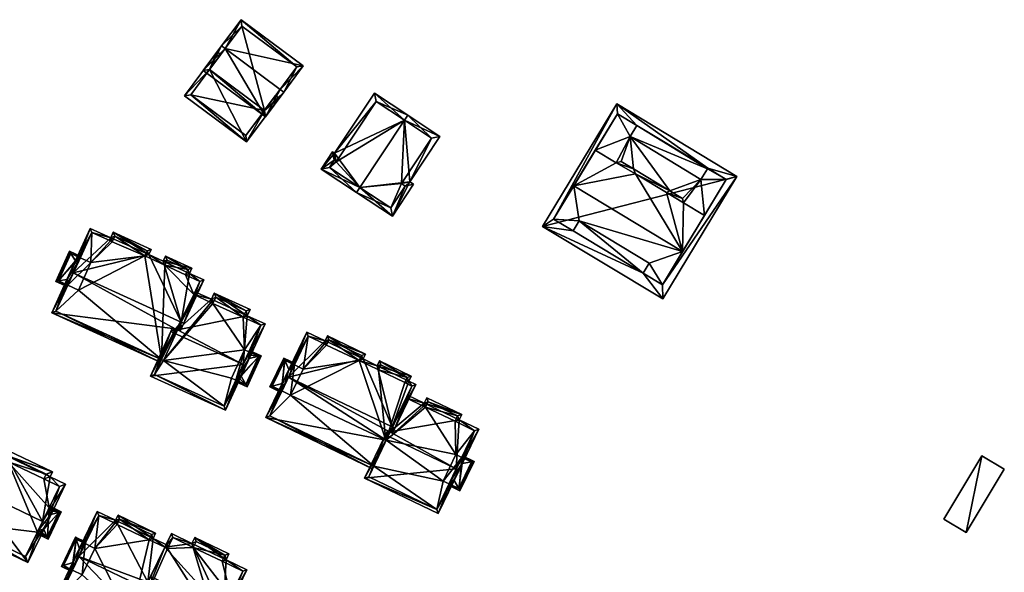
# Model space of a CAD drawing. Header units: inches. Extents: x 2685601 to 2690022, y 1235992 to 1239010.
# Tile 375 of 390: x 2688888 to 2689050, y 1238441 to 1238532. Entities that reach past the tile are written whole.
import ezdxf

# ---------------------------------------------------------------- set-up
doc = ezdxf.new("R2010")
doc.units = ezdxf.units.IN
doc.header["$MEASUREMENT"] = 0
doc.layers.add('Gebaeude Einzelhaus', color=10, linetype='Continuous')
doc.layers.add('Offenes Gebaeude', color=10, linetype='Continuous')

msp = doc.modelspace()

# ---------------------------------------------------------------- meshes
at = {"layer": 'Gebaeude Einzelhaus'}
mesh = msp.add_polyface(dxfattribs=at)
corners = [(2688922.226, 1238526.767, 533.837), (2688935.056, 1238523.91, 532.099), (2688924.826, 1238531.519, 532.099), (2688931.254, 1238520.053, 533.837), (2688931.855, 1238519.605, 533.837), (2688921.624, 1238527.215, 533.837), (2688918.606, 1238523.158, 532.099), (2688928.836, 1238515.549, 532.099), (2688934.008, 1238523.756, 532.342), (2688928.683, 1238516.598, 532.357), (2688924.98, 1238530.47, 532.342), (2688919.655, 1238523.311, 532.356), (2688928.683, 1238516.598, 529.536), (2688934.008, 1238523.756, 521.435), (2688928.683, 1238516.598, 521.435), (2688924.98, 1238530.47, 521.435), (2688919.654, 1238523.312, 529.536), (2688919.655, 1238523.311, 521.435)]
mesh.append_faces([[corners[k] for k in face] for face in [(11, 9, 7), (6, 11, 7), (0, 11, 5), (10, 0, 5), (5, 11, 6), (8, 10, 2), (2, 10, 5), (1, 8, 2), (4, 9, 3), (3, 8, 4), (7, 9, 4), (4, 8, 1), (0, 7, 3), (3, 7, 4), (0, 6, 7), (0, 5, 6), (0, 2, 5), (4, 1, 3), (3, 1, 0), (0, 1, 2)]], dxfattribs={"color": 13})
mesh.append_faces([[corners[k] for k in face] for face in [(13, 14, 15), (15, 14, 17), (9, 11, 12), (12, 11, 16), (16, 15, 17), (16, 10, 15), (16, 0, 10), (16, 11, 0), (10, 8, 15), (15, 8, 13), (12, 3, 9), (12, 8, 3), (14, 13, 12), (12, 13, 8)]], dxfattribs={"color": 41})
mesh = msp.add_polyface(dxfattribs=at)
corners = [(2688928.683, 1238516.598, 529.536), (2688925.746, 1238511.393, 528.444), (2688931.121, 1238518.619, 530.103), (2688919.654, 1238523.312, 529.536), (2688915.513, 1238519.003, 528.444), (2688928.823, 1238516.787, 529.58), (2688930.52, 1238519.066, 530.103), (2688920.889, 1238526.23, 530.103), (2688921.492, 1238525.781, 530.103), (2688916.563, 1238519.156, 528.582), (2688925.593, 1238512.441, 528.582), (2688919.654, 1238523.312, 521.435), (2688916.563, 1238519.156, 521.435), (2688925.593, 1238512.441, 521.435), (2688928.683, 1238516.598, 521.435)]
mesh.append_faces([[corners[k] for k in face] for face in [(2, 5, 6), (2, 0, 5), (3, 7, 8), (9, 4, 3), (3, 4, 7), (2, 1, 0), (0, 1, 10), (10, 1, 9), (9, 1, 4), (4, 3, 7), (7, 3, 8), (0, 2, 5), (5, 2, 6), (4, 1, 3), (3, 1, 0), (0, 1, 2)]], dxfattribs={"color": 13})
mesh.append_faces([[corners[k] for k in face] for face in [(11, 14, 12), (12, 14, 13), (10, 14, 0), (10, 13, 14), (10, 9, 13), (13, 9, 12), (11, 9, 3), (11, 12, 9)]], dxfattribs={"color": 41})
mesh = msp.add_polyface(dxfattribs=at)
corners = [(2688951.698, 1238514.959, 534.634), (2688952.25, 1238515.793, 534.634), (2688946.751, 1238519.428, 530.333), (2688940.208, 1238509.531, 530.333), (2688937.991, 1238506.931, 530.062), (2688939.861, 1238509.761, 530.062), (2688944.388, 1238503.902, 534.634), (2688943.836, 1238503.068, 534.634), (2688947.034, 1238518.043, 530.985), (2688940.489, 1238508.144, 530.985), (2688940.143, 1238508.374, 530.714), (2688939.376, 1238507.214, 530.714), (2688943.838, 1238503.068, 534.634), (2688949.721, 1238499.178, 529.84), (2688952.596, 1238504.814, 530.323), (2688953.189, 1238504.423, 529.84), (2688957.541, 1238512.294, 530.323), (2688949.439, 1238500.564, 530.52), (2688951.803, 1238504.139, 530.52), (2688951.21, 1238504.53, 531.002), (2688956.156, 1238512.011, 531.002), (2688951.698, 1238514.959, 519.299), (2688947.034, 1238518.043, 519.299), (2688940.489, 1238508.144, 519.299), (2688940.143, 1238508.374, 519.299), (2688939.376, 1238507.214, 519.299), (2688944.388, 1238503.902, 519.299), (2688949.439, 1238500.564, 519.299), (2688951.803, 1238504.139, 519.299), (2688951.21, 1238504.53, 519.299), (2688956.156, 1238512.011, 519.299)]
mesh.append_faces([[corners[k] for k in face] for face in [(14, 20, 16), (16, 20, 1), (1, 20, 0), (14, 19, 20), (13, 18, 15), (15, 18, 14), (14, 18, 19), (6, 17, 12), (12, 17, 13), (13, 17, 18), (0, 16, 1), (6, 14, 0), (0, 14, 16), (6, 13, 14), (14, 13, 15), (6, 12, 13), (4, 11, 7), (7, 11, 6), (3, 10, 5), (5, 10, 4), (4, 10, 11), (3, 9, 10), (0, 8, 1), (1, 8, 2), (2, 8, 3), (3, 8, 9), (6, 4, 7), (0, 3, 6), (6, 3, 4), (4, 3, 5), (0, 2, 3), (0, 1, 2)]], dxfattribs={"color": 13})
mesh.append_faces([[corners[k] for k in face] for face in [(26, 29, 27), (27, 29, 28), (26, 21, 29), (29, 21, 30), (0, 20, 21), (21, 20, 30), (20, 19, 30), (30, 19, 29), (19, 18, 29), (29, 18, 28), (18, 17, 28), (28, 17, 27), (17, 26, 27), (17, 6, 26), (23, 26, 25), (23, 25, 24), (21, 26, 23), (21, 23, 22), (6, 11, 26), (26, 11, 25), (11, 10, 25), (25, 10, 24), (10, 23, 24), (10, 9, 23), (9, 8, 23), (23, 8, 22), (8, 21, 22), (8, 0, 21)]], dxfattribs={"color": 41})
mesh = msp.add_polyface(dxfattribs=at)
corners = [(2688893.715, 1238483.279, 526.019), (2688911.528, 1238475.159, 526.019), (2688911.735, 1238475.615, 526.497), (2688914.012, 1238480.629, 531.758), (2688914.988, 1238481.76, 533.129), (2688914.393, 1238480.455, 531.758), (2688897.257, 1238489.842, 533.129), (2688914.848, 1238480.248, 531.758), (2688915.443, 1238481.553, 533.129), (2688896.801, 1238490.05, 533.129), (2688918.693, 1238488.683, 525.268), (2688916.359, 1238489.746, 525.268), (2688912.038, 1238491.8, 525.19), (2688916.768, 1238490.641, 524.28), (2688912.414, 1238492.625, 524.28), (2688909.666, 1238492.881, 525.19), (2688903.831, 1238496.538, 524.28), (2688910.043, 1238493.706, 524.28), (2688903.416, 1238495.626, 525.285), (2688900.044, 1238497.164, 525.285), (2688894.378, 1238483.526, 526.497), (2688918.03, 1238488.435, 525.77), (2688915.696, 1238489.499, 525.769), (2688916.105, 1238490.394, 524.782), (2688912.661, 1238491.963, 524.782), (2688912.285, 1238491.138, 525.692), (2688909.004, 1238492.634, 525.691), (2688909.38, 1238493.459, 524.781), (2688904.079, 1238495.875, 524.782), (2688903.664, 1238494.964, 525.786), (2688903.346, 1238495.121, 525.775), (2688900.291, 1238496.501, 525.787), (2688900.291, 1238496.501, 516.187), (2688903.346, 1238495.121, 516.187), (2688896.588, 1238488.376, 529.29), (2688896.337, 1238487.824, 528.563), (2688896.337, 1238487.824, 516.187), (2688894.378, 1238483.526, 516.187), (2688898.139, 1238491.779, 529.29), (2688898.391, 1238492.331, 516.187), (2688898.391, 1238492.331, 528.563), (2688911.735, 1238475.615, 516.187), (2688917.046, 1238486.277, 524.916), (2688918.03, 1238488.435, 516.187), (2688917.046, 1238486.277, 516.187), (2688915.696, 1238489.499, 516.187), (2688916.105, 1238490.394, 516.187), (2688912.661, 1238491.963, 516.187), (2688912.285, 1238491.138, 516.187), (2688909.004, 1238492.634, 516.187), (2688909.38, 1238493.459, 516.187), (2688904.079, 1238495.875, 516.187), (2688903.664, 1238494.964, 516.187), (2688898.081, 1238487.029, 516.187), (2688900.135, 1238491.536, 516.187), (2688912.109, 1238475.444, 516.187)]
mesh.append_faces([[corners[k] for k in face] for face in [(18, 31, 19), (19, 31, 9), (9, 31, 6), (18, 30, 31), (18, 29, 30), (16, 28, 18), (18, 28, 29), (15, 27, 17), (17, 27, 16), (16, 27, 28), (15, 26, 27), (12, 25, 15), (15, 25, 26), (14, 24, 12), (12, 24, 25), (11, 23, 13), (13, 23, 14), (14, 23, 24), (11, 22, 23), (8, 21, 10), (10, 21, 11), (11, 21, 22), (8, 4, 21), (4, 7, 5), (4, 8, 7), (0, 20, 1), (1, 20, 2), (0, 9, 20), (20, 9, 6), (6, 19, 9), (6, 18, 19), (4, 15, 6), (6, 15, 18), (18, 15, 16), (16, 15, 17), (4, 12, 15), (12, 13, 14), (4, 11, 12), (12, 11, 13), (8, 10, 4), (4, 10, 11), (0, 6, 9), (4, 7, 8), (4, 5, 7), (0, 3, 6), (6, 3, 4), (4, 3, 5), (0, 2, 3), (0, 1, 2)]], dxfattribs={"color": 13})
mesh.append_faces([[corners[k] for k in face] for face in [(52, 54, 33), (33, 54, 32), (32, 54, 39), (53, 37, 36), (53, 41, 37), (41, 44, 55), (44, 45, 43), (41, 48, 44), (44, 48, 45), (45, 48, 46), (46, 48, 47), (50, 49, 51), (51, 49, 52), (52, 49, 54), (54, 49, 53), (53, 49, 41), (41, 49, 48), (30, 52, 33), (30, 29, 52), (29, 28, 52), (52, 28, 51), (28, 27, 51), (51, 27, 50), (27, 49, 50), (27, 26, 49), (26, 48, 49), (26, 25, 48), (25, 24, 48), (48, 24, 47), (24, 23, 47), (47, 23, 46), (23, 45, 46), (23, 22, 45), (22, 43, 45), (22, 21, 43), (43, 42, 44), (42, 4, 5), (43, 21, 42), (42, 21, 4), (37, 41, 20), (20, 41, 2), (38, 31, 40), (40, 31, 39), (39, 31, 32), (34, 6, 38), (38, 6, 31), (37, 20, 36), (36, 20, 35), (35, 20, 34), (34, 20, 6), (31, 30, 32), (32, 30, 33)]], dxfattribs={"color": 41})
mesh = msp.add_polyface(dxfattribs=at)
corners = [(2688896.864, 1238493.027, 528.563), (2688896.635, 1238493.406, 528.264), (2688894.374, 1238488.444, 528.264), (2688894.811, 1238488.52, 528.563), (2688897.601, 1238491.806, 529.527), (2688896.215, 1238488.764, 529.527), (2688898.494, 1238492.559, 528.264), (2688898.391, 1238492.331, 528.563), (2688898.139, 1238491.779, 529.29), (2688896.233, 1238487.597, 528.264), (2688896.337, 1238487.824, 528.563), (2688896.588, 1238488.376, 529.29), (2688896.759, 1238493.075, 528.469), (2688894.705, 1238488.568, 528.469), (2688898.391, 1238492.331, 516.187), (2688896.759, 1238493.075, 516.187), (2688894.705, 1238488.568, 516.187), (2688896.337, 1238487.824, 516.187), (2688900.135, 1238491.536, 516.187), (2688898.081, 1238487.029, 516.187)]
mesh.append_faces([[corners[k] for k in face] for face in [(2, 3, 9), (9, 3, 10), (1, 13, 2), (2, 13, 3), (0, 12, 1), (1, 12, 13), (6, 0, 1), (6, 7, 0), (4, 5, 8), (8, 5, 11), (3, 10, 5), (5, 10, 11), (3, 9, 10), (3, 2, 9), (7, 4, 8), (7, 0, 4), (7, 6, 0), (0, 6, 1), (0, 3, 4), (4, 3, 5), (0, 2, 3), (0, 1, 2)]], dxfattribs={"color": 13})
mesh.append_faces([[corners[k] for k in face] for face in [(14, 16, 15), (14, 17, 16), (14, 18, 17), (17, 18, 19), (3, 13, 10), (10, 13, 17), (17, 13, 16), (13, 12, 16), (16, 12, 15), (15, 12, 14), (14, 12, 7), (7, 12, 0)]], dxfattribs={"color": 41})
mesh = msp.add_polyface(dxfattribs=at)
corners = [(2688925.172, 1238474.783, 532.497), (2688909.939, 1238472.868, 524.388), (2688922.284, 1238467.241, 524.388), (2688913.726, 1238480, 532.497), (2688913.271, 1238480.208, 532.497), (2688925.628, 1238474.575, 532.497), (2688928.773, 1238481.475, 524.388), (2688925.858, 1238482.804, 524.388), (2688920.414, 1238486.516, 523.188), (2688926.323, 1238483.824, 523.188), (2688919.949, 1238485.496, 524.388), (2688914.393, 1238480.455, 531.758), (2688917.046, 1238486.277, 524.916), (2688917.251, 1238486.726, 524.388), (2688914.012, 1238480.629, 531.758), (2688913.557, 1238480.836, 531.758), (2688910.6, 1238473.115, 524.89), (2688922.036, 1238467.904, 524.892), (2688925.66, 1238483.576, 523.724), (2688920.661, 1238485.854, 523.723), (2688928.11, 1238481.228, 524.923), (2688925.195, 1238482.556, 524.923), (2688920.196, 1238484.834, 524.923), (2688919.879, 1238484.991, 524.911), (2688917.046, 1238486.277, 516.187), (2688919.879, 1238484.991, 516.187), (2688911.735, 1238475.615, 526.497), (2688911.735, 1238475.615, 516.187), (2688910.6, 1238473.115, 516.187), (2688922.036, 1238467.904, 516.187), (2688925.888, 1238476.353, 527.21), (2688926.123, 1238476.868, 526.385), (2688926.123, 1238476.868, 516.187), (2688928.11, 1238481.228, 516.187), (2688924.231, 1238472.72, 527.21), (2688923.996, 1238472.204, 516.187), (2688923.996, 1238472.204, 526.383), (2688925.195, 1238482.556, 516.187), (2688925.66, 1238483.576, 516.187), (2688920.661, 1238485.854, 516.187), (2688920.196, 1238484.834, 516.187), (2688925.415, 1238477.191, 516.187), (2688912.109, 1238475.444, 516.187), (2688923.289, 1238472.526, 516.187)]
mesh.append_faces([[corners[k] for k in face] for face in [(10, 12, 13), (10, 23, 12), (10, 22, 23), (10, 19, 22), (20, 5, 0), (20, 6, 5), (18, 7, 21), (21, 7, 20), (20, 7, 6), (18, 9, 7), (10, 8, 19), (19, 8, 18), (18, 8, 9), (3, 4, 14), (14, 4, 15), (2, 17, 5), (5, 17, 0), (4, 16, 1), (1, 16, 2), (2, 16, 17), (4, 3, 16), (3, 14, 4), (4, 14, 15), (0, 11, 3), (3, 11, 14), (11, 10, 12), (12, 10, 13), (0, 7, 11), (11, 7, 10), (10, 7, 8), (8, 7, 9), (5, 6, 0), (0, 6, 7), (0, 2, 5), (4, 1, 3), (3, 1, 0), (0, 1, 2)]], dxfattribs={"color": 13})
mesh.append_faces([[corners[k] for k in face] for face in [(40, 42, 25), (25, 42, 24), (42, 28, 27), (42, 29, 28), (42, 43, 29), (29, 43, 35), (40, 41, 42), (42, 41, 43), (41, 33, 32), (38, 37, 39), (39, 37, 40), (40, 37, 41), (41, 37, 33), (23, 40, 25), (23, 22, 40), (22, 19, 40), (40, 19, 39), (19, 38, 39), (19, 18, 38), (18, 37, 38), (18, 21, 37), (21, 20, 37), (37, 20, 33), (34, 17, 36), (36, 17, 35), (35, 17, 29), (30, 0, 34), (34, 0, 17), (33, 20, 32), (32, 20, 31), (31, 20, 30), (30, 20, 0), (17, 16, 29), (29, 16, 28), (26, 3, 14), (28, 16, 27), (27, 16, 26), (26, 16, 3), (12, 23, 24), (24, 23, 25)]], dxfattribs={"color": 41})
mesh = msp.add_polyface(dxfattribs=at)
corners = [(2688949.358, 1238463.645, 531.103), (2688950.119, 1238464.28, 532.002), (2688949.668, 1238464.497, 532.002), (2688949.728, 1238463.467, 531.103), (2688932.638, 1238472.692, 532.002), (2688928.891, 1238466.06, 524.431), (2688932.188, 1238472.909, 532.002), (2688948.71, 1238462.3, 529.615), (2688946.67, 1238458.06, 524.929), (2688946.453, 1238457.609, 524.431), (2688953.573, 1238471.458, 523.641), (2688952.414, 1238472.015, 523.641), (2688947.214, 1238474.57, 523.593), (2688952.823, 1238472.864, 522.654), (2688947.601, 1238475.376, 522.654), (2688944.908, 1238475.68, 523.593), (2688939.058, 1238479.488, 522.654), (2688945.296, 1238476.485, 522.654), (2688938.649, 1238478.64, 523.641), (2688935.641, 1238480.086, 523.641), (2688952.905, 1238471.224, 524.166), (2688951.746, 1238471.781, 524.167), (2688952.155, 1238472.63, 523.178), (2688947.835, 1238474.709, 523.179), (2688947.448, 1238473.903, 524.117), (2688944.24, 1238475.446, 524.118), (2688944.629, 1238476.251, 523.18), (2688939.291, 1238478.82, 523.179), (2688938.883, 1238477.973, 524.166), (2688938.533, 1238478.148, 524.159), (2688935.875, 1238479.419, 524.166), (2688929.559, 1238466.294, 524.93), (2688949.277, 1238463.684, 531.103), (2688948.63, 1238462.339, 529.615), (2688935.875, 1238479.419, 515.284), (2688938.533, 1238478.148, 515.284), (2688931.898, 1238471.154, 526.038), (2688931.54, 1238470.411, 525.401), (2688931.54, 1238470.411, 515.284), (2688929.559, 1238466.294, 515.284), (2688933.612, 1238474.717, 525.401), (2688933.254, 1238473.973, 526.038), (2688933.612, 1238474.717, 515.284), (2688946.67, 1238458.06, 515.284), (2688948.63, 1238462.339, 515.284), (2688948.71, 1238462.3, 515.284), (2688952.905, 1238471.224, 515.284), (2688951.746, 1238471.781, 515.284), (2688952.155, 1238472.63, 515.284), (2688947.835, 1238474.709, 515.284), (2688947.448, 1238473.903, 515.284), (2688944.24, 1238475.446, 515.284), (2688944.629, 1238476.251, 515.284), (2688939.291, 1238478.82, 515.284), (2688938.883, 1238477.973, 515.284), (2688932.989, 1238469.714, 515.284), (2688935.061, 1238474.02, 515.284)]
mesh.append_faces([[corners[k] for k in face] for face in [(32, 0, 33), (33, 0, 7), (0, 1, 3), (32, 2, 0), (0, 2, 1), (6, 31, 5), (5, 31, 9), (9, 31, 8), (6, 4, 31), (18, 30, 19), (19, 30, 6), (6, 30, 4), (18, 29, 30), (18, 28, 29), (17, 27, 16), (16, 27, 18), (18, 27, 28), (15, 26, 17), (17, 26, 27), (12, 25, 15), (15, 25, 26), (12, 24, 25), (14, 23, 12), (12, 23, 24), (11, 22, 13), (13, 22, 14), (14, 22, 23), (11, 21, 22), (1, 20, 10), (10, 20, 11), (11, 20, 21), (1, 2, 20), (4, 19, 6), (4, 18, 19), (2, 15, 4), (4, 15, 18), (18, 15, 16), (16, 15, 17), (2, 12, 15), (12, 13, 14), (2, 11, 12), (12, 11, 13), (1, 10, 2), (2, 10, 11), (7, 5, 8), (8, 5, 9), (0, 4, 7), (7, 4, 5), (5, 4, 6), (0, 2, 4), (3, 1, 0), (0, 1, 2)]], dxfattribs={"color": 13})
mesh.append_faces([[corners[k] for k in face] for face in [(54, 56, 35), (35, 56, 34), (34, 56, 42), (55, 39, 38), (55, 43, 39), (55, 44, 43), (43, 44, 45), (44, 47, 46), (44, 50, 47), (47, 50, 48), (48, 50, 49), (52, 51, 53), (53, 51, 54), (54, 51, 56), (56, 51, 55), (55, 51, 44), (44, 51, 50), (29, 54, 35), (29, 28, 54), (28, 27, 54), (54, 27, 53), (27, 52, 53), (27, 26, 52), (26, 51, 52), (26, 25, 51), (25, 24, 51), (51, 24, 50), (24, 23, 50), (50, 23, 49), (23, 22, 49), (49, 22, 48), (22, 47, 48), (22, 21, 47), (21, 20, 47), (47, 20, 46), (32, 20, 2), (20, 44, 46), (32, 33, 20), (20, 33, 44), (44, 7, 45), (44, 33, 7), (8, 39, 43), (8, 31, 39), (40, 30, 42), (42, 30, 34), (36, 4, 41), (41, 4, 40), (40, 4, 30), (39, 31, 38), (38, 31, 37), (37, 31, 36), (36, 31, 4), (30, 29, 34), (34, 29, 35)]], dxfattribs={"color": 41})
mesh = msp.add_polyface(dxfattribs=at)
corners = [(2688924.231, 1238472.72, 527.21), (2688926.178, 1238475.784, 527.79), (2688925.888, 1238476.353, 527.21), (2688924.851, 1238472.874, 527.79), (2688927.741, 1238476.13, 526.385), (2688928.148, 1238476.22, 526.019), (2688926.227, 1238477.096, 526.019), (2688926.123, 1238476.868, 526.385), (2688925.616, 1238471.465, 526.383), (2688923.893, 1238471.977, 526.019), (2688925.814, 1238471.1, 526.019), (2688923.996, 1238472.204, 526.383), (2688925.69, 1238471.431, 526.294), (2688927.816, 1238476.096, 526.294), (2688926.123, 1238476.868, 516.187), (2688927.816, 1238476.096, 516.187), (2688923.996, 1238472.204, 516.187), (2688925.69, 1238471.431, 516.187), (2688925.415, 1238477.191, 516.187), (2688923.289, 1238472.526, 516.187)]
mesh.append_faces([[corners[k] for k in face] for face in [(10, 13, 5), (5, 13, 4), (10, 12, 13), (10, 8, 12), (9, 8, 10), (9, 11, 8), (5, 4, 6), (6, 4, 7), (8, 4, 3), (3, 4, 1), (10, 5, 8), (8, 5, 4), (11, 8, 0), (0, 8, 3), (11, 9, 8), (8, 9, 10), (4, 2, 1), (4, 7, 2), (4, 6, 7), (4, 5, 6), (3, 1, 0), (0, 1, 2)]], dxfattribs={"color": 13})
mesh.append_faces([[corners[k] for k in face] for face in [(14, 16, 18), (18, 16, 19), (14, 15, 16), (16, 15, 17), (13, 12, 15), (15, 12, 17), (17, 12, 16), (16, 12, 11), (11, 12, 8), (4, 13, 7), (7, 13, 14), (14, 13, 15)]], dxfattribs={"color": 41})
mesh = msp.add_polyface(dxfattribs=at)
corners = [(2688931.898, 1238471.154, 526.038), (2688933.254, 1238473.973, 526.038), (2688932.679, 1238473.929, 526.261), (2688931.573, 1238471.631, 526.261), (2688929.94, 1238471.18, 525.401), (2688929.575, 1238471.079, 525.208), (2688931.432, 1238470.185, 525.208), (2688931.54, 1238470.411, 525.401), (2688932.013, 1238475.485, 525.401), (2688933.72, 1238474.942, 525.208), (2688931.864, 1238475.835, 525.208), (2688933.612, 1238474.717, 525.401), (2688931.981, 1238475.501, 525.377), (2688929.909, 1238471.195, 525.377), (2688933.612, 1238474.717, 515.284), (2688931.981, 1238475.501, 515.284), (2688929.909, 1238471.195, 515.284), (2688931.54, 1238470.411, 515.284), (2688935.061, 1238474.02, 515.284), (2688932.989, 1238469.714, 515.284)]
mesh.append_faces([[corners[k] for k in face] for face in [(5, 13, 4), (10, 12, 5), (5, 12, 13), (10, 8, 12), (9, 8, 10), (9, 11, 8), (5, 4, 6), (6, 4, 7), (8, 3, 2), (8, 4, 3), (10, 5, 8), (8, 5, 4), (11, 2, 1), (11, 8, 2), (11, 9, 8), (8, 9, 10), (4, 7, 3), (3, 7, 0), (4, 6, 7), (4, 5, 6), (0, 2, 3), (0, 1, 2)]], dxfattribs={"color": 13})
mesh.append_faces([[corners[k] for k in face] for face in [(14, 17, 15), (15, 17, 16), (14, 19, 17), (14, 18, 19), (13, 7, 4), (13, 17, 7), (13, 16, 17), (13, 12, 16), (16, 12, 15), (15, 12, 14), (14, 12, 11), (11, 12, 8)]], dxfattribs={"color": 41})
mesh = msp.add_polyface(dxfattribs=at)
corners = [(2688960.226, 1238457.603, 532.002), (2688945.153, 1238456.06, 524.101), (2688957.24, 1238450.244, 524.101), (2688949.041, 1238462.986, 532.002), (2688948.59, 1238463.203, 532.002), (2688960.678, 1238457.385, 532.002), (2688949.277, 1238463.684, 531.103), (2688948.907, 1238463.862, 531.103), (2688963.909, 1238464.101, 522.836), (2688960.684, 1238465.653, 522.836), (2688954.944, 1238468.415, 522.836), (2688961.105, 1238466.529, 521.641), (2688955.365, 1238469.291, 521.641), (2688952.191, 1238469.74, 522.836), (2688963.241, 1238463.868, 523.451), (2688960.016, 1238465.419, 523.452), (2688960.438, 1238466.295, 522.256), (2688955.599, 1238468.624, 522.255), (2688955.178, 1238467.748, 523.451), (2688954.828, 1238467.923, 523.443), (2688952.055, 1238469.25, 523.452), (2688949.358, 1238463.645, 531.103), (2688945.82, 1238456.294, 524.599), (2688957.006, 1238450.911, 524.599), (2688952.055, 1238469.25, 515.284), (2688954.828, 1238467.923, 515.284), (2688948.71, 1238462.3, 529.615), (2688946.67, 1238458.06, 524.929), (2688946.67, 1238458.06, 515.284), (2688945.82, 1238456.294, 515.284), (2688948.71, 1238462.3, 515.284), (2688957.006, 1238450.911, 515.284), (2688961.132, 1238459.486, 525.452), (2688961.132, 1238459.486, 515.284), (2688963.241, 1238463.868, 515.284), (2688959.279, 1238455.635, 526.012), (2688960.884, 1238458.97, 526.012), (2688959.031, 1238455.118, 515.284), (2688959.031, 1238455.118, 525.453), (2688960.016, 1238465.419, 515.284), (2688960.438, 1238466.295, 515.284), (2688955.599, 1238468.624, 515.284), (2688955.178, 1238467.748, 515.284), (2688958.054, 1238455.588, 515.284), (2688960.155, 1238459.956, 515.284)]
mesh.append_faces([[corners[k] for k in face] for face in [(1, 23, 2), (2, 23, 5), (5, 23, 0), (4, 22, 1), (1, 22, 23), (4, 3, 22), (6, 4, 7), (6, 3, 4), (6, 21, 3), (10, 20, 13), (13, 20, 6), (6, 20, 21), (10, 19, 20), (10, 18, 19), (11, 17, 12), (12, 17, 10), (10, 17, 18), (9, 16, 11), (11, 16, 17), (9, 15, 16), (5, 14, 8), (8, 14, 9), (9, 14, 15), (5, 0, 14), (6, 10, 13), (10, 11, 12), (6, 9, 10), (10, 9, 11), (6, 0, 9), (9, 0, 8), (8, 0, 5), (6, 3, 0), (7, 4, 6), (6, 4, 3), (0, 2, 5), (4, 1, 3), (3, 1, 0), (0, 1, 2)]], dxfattribs={"color": 13})
mesh.append_faces([[corners[k] for k in face] for face in [(31, 43, 37), (44, 34, 33), (44, 39, 34), (44, 42, 39), (39, 42, 40), (40, 42, 41), (43, 30, 44), (44, 30, 42), (42, 30, 25), (25, 30, 24), (31, 28, 43), (43, 28, 30), (31, 29, 28), (19, 42, 25), (19, 18, 42), (18, 17, 42), (42, 17, 41), (17, 40, 41), (17, 16, 40), (16, 39, 40), (16, 15, 39), (15, 14, 39), (39, 14, 34), (35, 23, 38), (38, 23, 37), (37, 23, 31), (32, 0, 36), (36, 0, 35), (35, 0, 23), (34, 14, 33), (33, 14, 32), (32, 14, 0), (23, 22, 31), (31, 22, 29), (26, 20, 30), (30, 20, 24), (26, 21, 20), (26, 3, 21), (29, 22, 28), (28, 22, 27), (27, 22, 26), (26, 22, 3), (20, 19, 24), (24, 19, 25)]], dxfattribs={"color": 41})
mesh = msp.add_polyface(dxfattribs=at)
corners = [(2688886.194, 1238459.776, 522.224), (2688893.423, 1238456.298, 522.224), (2688893.808, 1238457.099, 521.34), (2688892.203, 1238448.946, 529.334), (2688895.98, 1238455.066, 522.224), (2688886.579, 1238460.578, 521.34), (2688880.485, 1238454.585, 529.334), (2688882.911, 1238461.356, 522.224), (2688879.809, 1238454.91, 529.334), (2688892.879, 1238448.621, 529.334), (2688876.699, 1238448.448, 522.54), (2688889.768, 1238442.158, 522.54), (2688894.979, 1238454.716, 522.969), (2688889.418, 1238443.159, 523.251), (2688892.806, 1238456.748, 522.087), (2688892.423, 1238455.946, 522.97), (2688886.93, 1238459.576, 522.086), (2688883.263, 1238460.355, 522.969), (2688886.043, 1238459.03, 522.957), (2688877.7, 1238448.799, 523.251), (2688886.545, 1238458.775, 522.969), (2688883.263, 1238460.355, 515.83), (2688886.043, 1238459.03, 515.83), (2688877.7, 1238448.799, 515.83), (2688889.418, 1238443.159, 515.83), (2688893.118, 1238450.849, 524.62), (2688893.288, 1238451.202, 524.128), (2688893.288, 1238451.202, 515.83), (2688894.979, 1238454.716, 515.83), (2688891.515, 1238447.518, 524.62), (2688891.345, 1238447.165, 515.83), (2688891.345, 1238447.165, 524.127), (2688892.423, 1238455.946, 515.83), (2688892.806, 1238456.748, 515.83), (2688886.93, 1238459.576, 515.83), (2688886.545, 1238458.775, 515.83)]
mesh.append_faces([[corners[k] for k in face] for face in [(16, 20, 18), (19, 13, 11), (10, 19, 11), (6, 19, 8), (17, 6, 8), (8, 19, 10), (7, 17, 8), (0, 16, 18), (18, 17, 0), (0, 17, 7), (5, 16, 0), (14, 16, 2), (2, 16, 5), (15, 14, 1), (12, 15, 1), (1, 14, 2), (4, 12, 1), (3, 12, 9), (13, 3, 9), (11, 13, 9), (9, 12, 4), (6, 11, 3), (3, 11, 9), (8, 10, 6), (6, 10, 11), (4, 3, 9), (6, 7, 8), (3, 0, 6), (6, 0, 7), (0, 2, 5), (4, 1, 3), (3, 1, 0), (0, 1, 2)]], dxfattribs={"color": 13})
mesh.append_faces([[corners[k] for k in face] for face in [(27, 32, 28), (30, 35, 27), (27, 35, 32), (32, 35, 33), (33, 35, 34), (24, 23, 30), (30, 23, 35), (35, 23, 22), (22, 23, 21), (18, 35, 22), (18, 20, 35), (20, 16, 35), (35, 16, 34), (16, 33, 34), (16, 14, 33), (14, 32, 33), (14, 15, 32), (15, 12, 32), (32, 12, 28), (29, 13, 31), (31, 13, 30), (30, 13, 24), (25, 3, 29), (29, 3, 13), (28, 12, 27), (27, 12, 26), (26, 12, 25), (25, 12, 3), (13, 19, 24), (24, 19, 23), (6, 17, 19), (19, 17, 23), (23, 17, 21), (17, 18, 21), (21, 18, 22)]], dxfattribs={"color": 41})
mesh = msp.add_polyface(dxfattribs=at)
corners = [(2688959.279, 1238455.635, 526.012), (2688961.201, 1238458.474, 526.314), (2688960.884, 1238458.97, 526.012), (2688959.864, 1238455.696, 526.314), (2688962.717, 1238458.724, 525.452), (2688963.145, 1238458.795, 525.208), (2688961.241, 1238459.712, 525.208), (2688961.132, 1238459.486, 525.452), (2688960.613, 1238454.357, 525.453), (2688958.922, 1238454.892, 525.208), (2688960.826, 1238453.976, 525.208), (2688959.031, 1238455.118, 525.453), (2688960.71, 1238454.31, 525.379), (2688962.811, 1238458.679, 525.38), (2688961.132, 1238459.486, 515.284), (2688962.811, 1238458.679, 515.284), (2688959.031, 1238455.118, 515.284), (2688960.71, 1238454.31, 515.284), (2688958.054, 1238455.588, 515.284), (2688960.155, 1238459.956, 515.284)]
mesh.append_faces([[corners[k] for k in face] for face in [(5, 13, 4), (10, 12, 5), (5, 12, 13), (10, 8, 12), (9, 8, 10), (9, 11, 8), (5, 4, 6), (6, 4, 7), (8, 1, 3), (10, 4, 8), (8, 4, 1), (10, 5, 4), (11, 3, 0), (11, 8, 3), (11, 9, 8), (8, 9, 10), (4, 7, 1), (1, 7, 2), (4, 6, 7), (4, 5, 6), (3, 1, 0), (0, 1, 2)]], dxfattribs={"color": 13})
mesh.append_faces([[corners[k] for k in face] for face in [(14, 18, 19), (14, 16, 18), (15, 17, 14), (14, 17, 16), (13, 12, 15), (15, 12, 17), (17, 12, 16), (16, 12, 11), (11, 12, 8), (4, 13, 7), (7, 13, 14), (14, 13, 15)]], dxfattribs={"color": 41})
mesh = msp.add_polyface(dxfattribs=at)
corners = [(2689044.066, 1238447.123, 523.194), (2689046.649, 1238459.743, 522.635), (2689040.395, 1238449.326, 522.635), (2689050.32, 1238457.538, 523.194), (2689050.32, 1238457.538, 517.207), (2689046.649, 1238459.743, 517.207), (2689040.395, 1238449.326, 517.207), (2689044.066, 1238447.123, 517.207)]
mesh.append_faces([[corners[k] for k in face] for face in [(3, 1, 0), (0, 1, 2)]], dxfattribs={"color": 13})
mesh.append_faces([[corners[k] for k in face] for face in [(5, 7, 6), (5, 4, 7), (3, 0, 4), (4, 0, 7), (0, 2, 7), (7, 2, 6), (2, 1, 6), (6, 1, 5), (1, 4, 5), (1, 3, 4)]], dxfattribs={"color": 41})
mesh = msp.add_polyface(dxfattribs=at)
corners = [(2688892.952, 1238446.392, 524.127), (2688891.237, 1238446.939, 523.813), (2688893.108, 1238446.039, 523.813), (2688891.345, 1238447.165, 524.127), (2688891.515, 1238447.518, 524.62), (2688892.404, 1238447.634, 525.235), (2688893.581, 1238450.083, 525.235), (2688893.118, 1238450.849, 524.62), (2688895.268, 1238450.528, 523.813), (2688894.895, 1238450.43, 524.127), (2688893.397, 1238451.428, 523.813), (2688893.288, 1238451.202, 524.128), (2688892.991, 1238446.373, 524.081), (2688894.934, 1238450.411, 524.081), (2688893.288, 1238451.202, 515.83), (2688894.934, 1238450.411, 515.83), (2688891.345, 1238447.165, 515.83), (2688892.991, 1238446.373, 515.83)]
mesh.append_faces([[corners[k] for k in face] for face in [(8, 9, 10), (10, 9, 11), (2, 13, 8), (8, 13, 9), (2, 12, 13), (2, 0, 12), (1, 0, 2), (1, 3, 0), (9, 7, 6), (9, 11, 7), (9, 10, 11), (9, 8, 10), (0, 9, 5), (5, 9, 6), (2, 8, 0), (0, 8, 9), (7, 4, 6), (6, 4, 5), (3, 0, 4), (4, 0, 5), (3, 1, 0), (0, 1, 2)]], dxfattribs={"color": 13})
mesh.append_faces([[corners[k] for k in face] for face in [(15, 17, 14), (14, 17, 16), (13, 12, 15), (15, 12, 17), (17, 12, 16), (16, 12, 3), (3, 12, 0), (9, 13, 11), (11, 13, 14), (14, 13, 15)]], dxfattribs={"color": 41})
mesh = msp.add_polyface(dxfattribs=at)
corners = [(2688910.753, 1238438.329, 528.725), (2688909.968, 1238439.864, 529.777), (2688909.516, 1238438.925, 528.725), (2688921.912, 1238434.116, 529.777), (2688919.036, 1238426.985, 522.034), (2688908.095, 1238432.806, 522.539), (2688907.427, 1238432.572, 522.034), (2688907.644, 1238433.023, 522.539), (2688922.363, 1238433.899, 529.777), (2688925.774, 1238440.988, 522.034), (2688922.371, 1238442.624, 522.034), (2688917.208, 1238446.316, 520.964), (2688922.843, 1238443.604, 520.964), (2688916.736, 1238445.336, 522.034), (2688912.288, 1238444.685, 524.51), (2688913.379, 1238446.951, 522.034), (2688918.803, 1238427.653, 522.54), (2688925.106, 1238440.754, 522.527), (2688921.704, 1238442.39, 522.526), (2688922.175, 1238443.37, 521.456), (2688917.441, 1238445.649, 521.456), (2688916.97, 1238444.669, 522.526), (2688913.613, 1238446.284, 522.526), (2688912.739, 1238444.468, 524.51), (2688894.358, 1238436.363, 522.034), (2688906.901, 1238430.326, 522.034), (2688908.095, 1238432.806, 524.767), (2688898.189, 1238443.173, 529.777), (2688910.283, 1238437.353, 529.777), (2688897.739, 1238443.39, 529.777), (2688904.634, 1238449.994, 521.096), (2688910.374, 1238446.16, 522.034), (2688910.793, 1238447.03, 521.096), (2688904.215, 1238449.124, 522.034), (2688912.288, 1238444.685, 522.519), (2688912.956, 1238444.918, 522.034), (2688901.196, 1238450.576, 522.034), (2688912.739, 1238444.468, 522.519), (2688895.025, 1238436.596, 522.53), (2688906.668, 1238430.994, 522.531), (2688907.644, 1238433.023, 524.767), (2688909.706, 1238445.926, 522.52), (2688910.125, 1238446.796, 521.582), (2688904.868, 1238449.326, 521.582), (2688904.449, 1238448.456, 522.52), (2688904.099, 1238448.631, 522.514), (2688901.43, 1238449.909, 522.519), (2688907.427, 1238432.572, 515.201), (2688907.644, 1238433.023, 515.201), (2688918.803, 1238427.653, 515.201), (2688923.135, 1238436.657, 523.814), (2688923.135, 1238436.657, 515.201), (2688925.106, 1238440.754, 515.201), (2688920.807, 1238431.819, 523.814), (2688921.224, 1238432.685, 524.423), (2688922.719, 1238435.793, 524.423), (2688920.807, 1238431.819, 515.201), (2688921.704, 1238442.39, 515.201), (2688922.175, 1238443.37, 515.201), (2688917.441, 1238445.649, 515.201), (2688916.97, 1238444.669, 515.201), (2688913.613, 1238446.284, 515.201), (2688912.739, 1238444.468, 515.201), (2688912.288, 1238444.685, 515.201), (2688906.641, 1238432.95, 515.201), (2688909.706, 1238445.926, 515.201), (2688910.125, 1238446.796, 515.201), (2688904.868, 1238449.326, 515.201), (2688904.449, 1238448.456, 515.201), (2688904.099, 1238448.631, 515.201), (2688901.43, 1238449.909, 515.201), (2688897.117, 1238440.945, 524.325), (2688897.117, 1238440.945, 515.201), (2688895.025, 1238436.596, 515.201), (2688899.207, 1238445.289, 524.324), (2688898.824, 1238444.493, 525.017), (2688897.5, 1238441.741, 525.017), (2688899.207, 1238445.289, 515.201), (2688906.668, 1238430.994, 515.201), (2688900.818, 1238444.515, 515.201), (2688898.728, 1238440.17, 515.201)]
mesh.append_faces([[corners[k] for k in face] for face in [(33, 46, 36), (36, 46, 29), (29, 46, 27), (33, 45, 46), (33, 44, 45), (32, 43, 30), (30, 43, 33), (33, 43, 44), (31, 42, 32), (32, 42, 43), (31, 41, 42), (35, 34, 31), (31, 34, 41), (35, 37, 34), (25, 39, 26), (26, 39, 40), (24, 38, 25), (25, 38, 39), (24, 29, 38), (38, 29, 27), (35, 34, 37), (2, 28, 0), (2, 27, 28), (27, 36, 29), (2, 33, 27), (27, 33, 36), (35, 31, 34), (34, 31, 2), (2, 31, 33), (33, 31, 30), (30, 31, 32), (24, 27, 29), (24, 26, 27), (27, 26, 28), (24, 25, 26), (13, 22, 15), (15, 22, 14), (14, 22, 23), (13, 21, 22), (11, 20, 13), (13, 20, 21), (10, 19, 12), (12, 19, 11), (11, 19, 20), (10, 18, 19), (8, 17, 9), (9, 17, 10), (10, 17, 18), (8, 3, 17), (4, 16, 8), (8, 16, 3), (6, 5, 4), (4, 5, 16), (6, 7, 5), (3, 14, 1), (3, 13, 14), (14, 13, 15), (3, 10, 13), (13, 10, 11), (11, 10, 12), (8, 9, 3), (3, 9, 10), (3, 4, 8), (4, 5, 6), (6, 5, 7), (3, 0, 4), (4, 0, 5), (3, 1, 0), (0, 1, 2)]], dxfattribs={"color": 13})
mesh.append_faces([[corners[k] for k in face] for face in [(68, 79, 69), (69, 79, 70), (70, 79, 77), (80, 73, 72), (79, 64, 80), (80, 64, 73), (73, 64, 78), (78, 64, 47), (66, 65, 67), (67, 65, 68), (68, 65, 79), (79, 65, 64), (64, 65, 63), (40, 5, 26), (40, 7, 5), (39, 7, 40), (39, 6, 7), (39, 78, 6), (6, 78, 47), (39, 38, 78), (78, 38, 73), (74, 46, 77), (77, 46, 70), (71, 27, 76), (76, 27, 75), (75, 27, 74), (74, 27, 46), (73, 38, 72), (72, 38, 71), (71, 38, 27), (46, 45, 70), (70, 45, 69), (45, 68, 69), (45, 44, 68), (44, 43, 68), (68, 43, 67), (43, 42, 67), (67, 42, 66), (42, 65, 66), (42, 41, 65), (34, 65, 41), (34, 63, 65), (28, 26, 0), (0, 26, 5), (62, 48, 63), (63, 48, 64), (64, 48, 47), (62, 56, 48), (48, 56, 49), (51, 57, 52), (61, 60, 62), (62, 60, 56), (56, 60, 51), (51, 60, 57), (57, 60, 58), (58, 60, 59), (1, 14, 2), (2, 14, 34), (37, 14, 23), (37, 34, 14), (37, 62, 34), (34, 62, 63), (22, 37, 23), (22, 61, 37), (37, 61, 62), (22, 21, 61), (61, 21, 60), (21, 20, 60), (60, 20, 59), (20, 19, 59), (59, 19, 58), (19, 57, 58), (19, 18, 57), (18, 52, 57), (18, 17, 52), (53, 16, 56), (56, 16, 49), (50, 3, 55), (55, 3, 54), (54, 3, 53), (53, 3, 16), (52, 17, 51), (51, 17, 50), (50, 17, 3), (5, 49, 16), (5, 48, 49), (5, 7, 48), (6, 48, 7), (6, 47, 48)]], dxfattribs={"color": 41})
mesh = msp.add_polyface(dxfattribs=at)
corners = [(2688897.5, 1238441.741, 525.017), (2688898.824, 1238444.493, 525.017), (2688898.254, 1238444.459, 525.235), (2688897.17, 1238442.209, 525.235), (2688895.621, 1238441.664, 524.324), (2688897.009, 1238440.72, 524.129), (2688897.117, 1238440.945, 524.325), (2688895.288, 1238441.548, 524.129), (2688899.207, 1238445.289, 524.324), (2688897.711, 1238446.009, 524.324), (2688899.257, 1238445.392, 524.236), (2688899.316, 1238445.515, 524.129), (2688897.595, 1238446.343, 524.129), (2688897.711, 1238446.009, 515.201), (2688899.207, 1238445.289, 515.201), (2688895.621, 1238441.664, 515.201), (2688897.117, 1238440.945, 515.201), (2688900.818, 1238444.515, 515.201), (2688898.728, 1238440.17, 515.201)]
mesh.append_faces([[corners[k] for k in face] for face in [(4, 7, 9), (9, 10, 8), (9, 12, 10), (12, 9, 7), (11, 10, 12), (7, 4, 5), (5, 4, 6), (9, 3, 2), (9, 4, 3), (9, 7, 4), (9, 12, 7), (9, 11, 12), (9, 10, 11), (9, 8, 10), (9, 2, 8), (8, 2, 1), (4, 6, 3), (3, 6, 0), (7, 5, 4), (4, 5, 6), (0, 2, 3), (0, 1, 2)]], dxfattribs={"color": 13})
mesh.append_faces([[corners[k] for k in face] for face in [(14, 16, 13), (13, 16, 15), (14, 18, 16), (14, 17, 18), (15, 16, 4), (4, 16, 6), (4, 9, 15), (15, 9, 13), (13, 8, 14), (13, 9, 8)]], dxfattribs={"color": 41})
at = {"layer": 'Offenes Gebaeude'}
mesh = msp.add_polyface(dxfattribs=at)
corners = [(2688994.115, 1238487.88, 527.596), (2688994.16, 1238485.556, 527.596), (2689006.346, 1238505.699, 527.595), (2688990.95, 1238489.795, 527.596), (2688974.409, 1238497.508, 527.596), (2689001.551, 1238507.069, 527.595), (2688986.595, 1238517.649, 527.595), (2689004.606, 1238505.22, 527.595), (2688976.22, 1238498.708, 527.596), (2688989.916, 1238514.109, 527.595), (2688986.711, 1238516.048, 527.595), (2688979.424, 1238496.769, 527.596), (2689001.502, 1238506.987, 527.595), (2688980.423, 1238498.419, 527.596), (2688991.948, 1238491.445, 527.596), (2688988.806, 1238512.274, 527.595), (2689000.441, 1238505.234, 527.595), (2688976.22, 1238498.708, 530.313), (2688979.424, 1238496.769, 530.313), (2688980.423, 1238498.419, 530.313), (2688997.43, 1238493.359, 530.313), (2688991.948, 1238491.445, 530.313), (2688979.534, 1238504.186, 530.313), (2688994.115, 1238487.88, 530.313), (2688990.95, 1238489.795, 530.313), (2688983.074, 1238510.034, 530.313), (2688986.711, 1238516.048, 530.313), (2689000.441, 1238505.234, 530.313), (2689001.016, 1238499.286, 530.313), (2689004.606, 1238505.22, 530.313), (2688997.598, 1238501.355, 530.313), (2689001.502, 1238506.987, 530.313), (2689001.551, 1238507.069, 530.313), (2688995.338, 1238503.33, 530.313), (2688988.806, 1238512.274, 530.313), (2688997.416, 1238502.073, 530.313), (2688989.916, 1238514.109, 530.313), (2688986.52, 1238507.949, 530.313), (2688987.31, 1238508.186, 530.313), (2688989.36, 1238506.946, 530.313), (2688989.663, 1238506.165, 530.313), (2688994.755, 1238503.066, 530.313), (2688986.52, 1238507.949, 533.284), (2688989.36, 1238506.946, 533.284), (2688987.31, 1238508.186, 533.284), (2688989.663, 1238506.165, 533.284), (2688979.535, 1238504.186, 533.284), (2688983.074, 1238510.034, 533.284), (2688997.43, 1238493.359, 533.284), (2688997.598, 1238501.355, 533.284), (2689001.016, 1238499.286, 533.284), (2688994.755, 1238503.066, 533.284), (2688997.416, 1238502.073, 533.284), (2688995.338, 1238503.33, 533.284), (2689006.346, 1238505.699, 527.495), (2688994.16, 1238485.556, 527.496), (2688986.595, 1238517.649, 527.495), (2688974.409, 1238497.508, 527.496)]
mesh.append_faces([[corners[k] for k in face] for face in [(51, 52, 53), (51, 49, 52), (45, 48, 51), (51, 48, 49), (49, 48, 50), (45, 46, 48), (45, 42, 46), (46, 42, 47), (45, 43, 42), (42, 43, 44), (33, 40, 41), (33, 39, 40), (33, 34, 39), (39, 34, 38), (38, 34, 37), (37, 34, 25), (25, 34, 26), (26, 34, 36), (30, 27, 35), (35, 27, 33), (33, 27, 34), (27, 29, 31), (31, 29, 32), (30, 28, 27), (27, 28, 29), (22, 25, 26), (20, 21, 23), (23, 21, 24), (17, 19, 22), (22, 19, 20), (20, 19, 21), (17, 18, 19), (12, 15, 16), (12, 9, 15), (11, 3, 13), (13, 3, 14), (12, 5, 9), (8, 4, 11), (11, 4, 3), (9, 6, 10), (10, 6, 8), (6, 9, 5), (8, 6, 4), (0, 2, 7), (7, 2, 5), (5, 2, 6), (3, 1, 0), (1, 3, 4), (0, 1, 2)]], dxfattribs={"color": 13})
mesh.append_faces([[corners[k] for k in face] for face in [(54, 57, 56), (55, 57, 54), (1, 57, 55), (4, 57, 1), (56, 57, 6), (6, 57, 4), (54, 56, 2), (2, 56, 6), (55, 54, 1), (1, 54, 2), (53, 52, 33), (33, 52, 35), (52, 49, 35), (35, 49, 30), (49, 50, 30), (30, 50, 28), (20, 28, 48), (48, 28, 50), (46, 20, 48), (46, 22, 20), (25, 46, 47), (25, 22, 46), (47, 42, 25), (25, 42, 37), (42, 44, 37), (37, 44, 38), (44, 43, 38), (38, 43, 39), (43, 45, 39), (39, 45, 40), (45, 51, 40), (40, 51, 41), (51, 53, 41), (41, 53, 33), (7, 5, 29), (29, 5, 32), (28, 7, 29), (20, 0, 28), (28, 0, 7), (20, 23, 0), (3, 0, 24), (24, 0, 23), (14, 3, 21), (21, 3, 24), (13, 14, 19), (19, 14, 21), (11, 13, 18), (18, 13, 19), (8, 11, 17), (17, 11, 18), (8, 25, 10), (10, 25, 26), (8, 22, 25), (8, 17, 22), (9, 10, 36), (36, 10, 26), (15, 9, 34), (34, 9, 36), (16, 15, 27), (27, 15, 34), (12, 16, 31), (31, 16, 27), (5, 12, 32), (32, 12, 31)]], dxfattribs={"color": 41})

doc.saveas('drawing.dxf')
